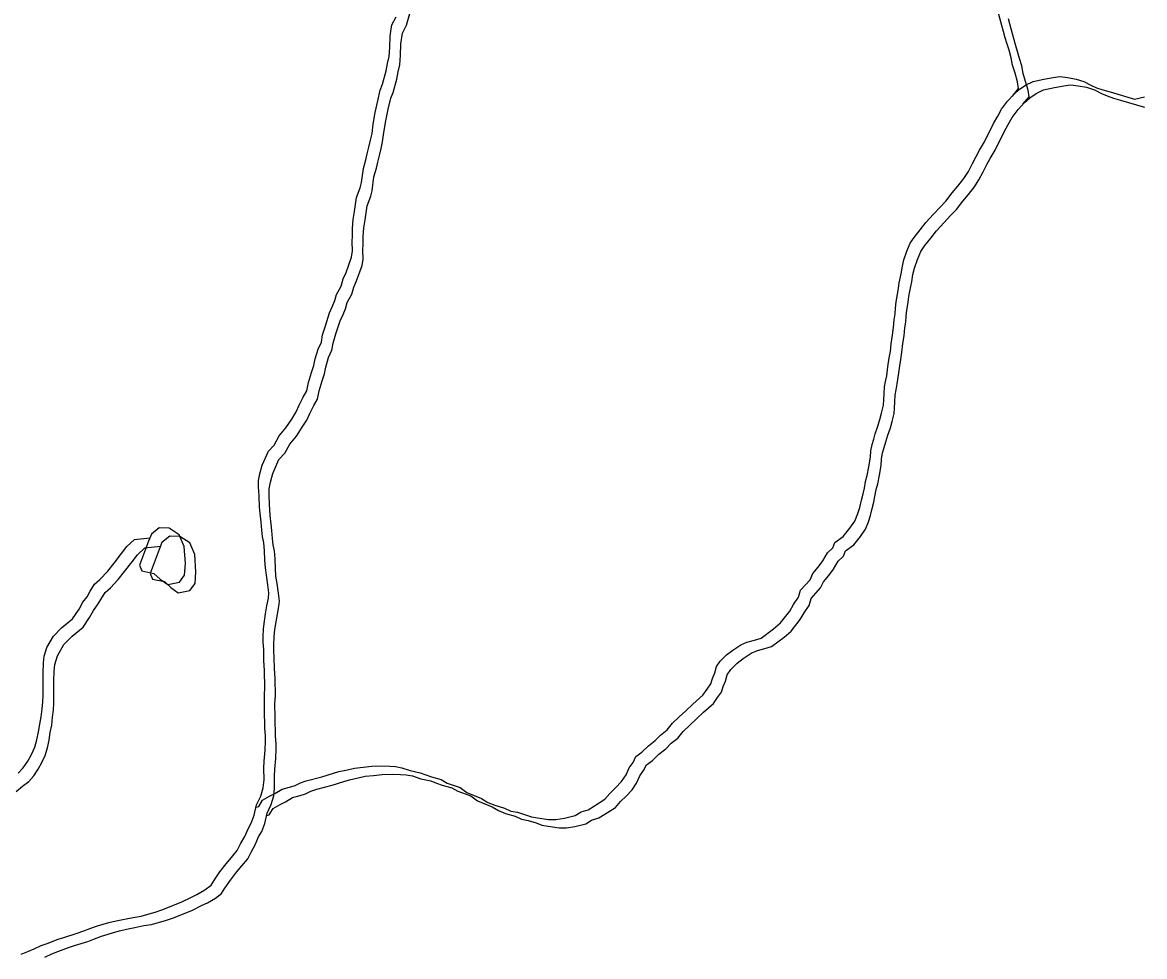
# Model space of a CAD drawing. Extents: x -21.1 to 50.3, y -4.9 to 22.1.
# Drawn here: x 49.235 to 50.256, y 15.774 to 16.624 of the extents above; entities that cross this region are included whole.
import ezdxf

# ---------------------------------------------------------------- set-up
doc = ezdxf.new("R2010")
doc.units = 0
doc.layers.add('GM_X_Minor_River', color=7, linetype='Continuous')

msp = doc.modelspace()

# ---------------------------------------------------------------- linework, layer by layer
at = {"layer": 'GM_X_Minor_River'}
msp.add_line((50.2472, 16.5538), (50.2563, 16.5561), dxfattribs=at)
for points in [[(50.136, 16.5567), (50.1415, 16.5635), (50.1407, 16.5696), (50.1384, 16.5775), (50.1361, 16.5847), (50.1349, 16.5916), (50.133, 16.5984), (50.131, 16.6049), (50.1295, 16.6098), (50.1279, 16.6155), (50.1264, 16.6208), (50.1229, 16.6344)], [(49.456, 16.0856), (49.4571, 16.0928), (49.4586, 16.0997), (49.4589, 16.1046), (49.4581, 16.1118), (49.4569, 16.1206), (49.4558, 16.1274), (49.4553, 16.1342), (49.4549, 16.143), (49.4545, 16.1502), (49.4533, 16.1559), (49.4525, 16.1616), (49.4521, 16.1688), (49.4513, 16.1745), (49.4505, 16.1825), (49.4501, 16.1927), (49.4496, 16.2011), (49.4496, 16.2068), (49.4507, 16.2129), (49.453, 16.2208), (49.4586, 16.2334), (49.4639, 16.2391), (49.4684, 16.2475), (49.4745, 16.2548), (49.4798, 16.2628), (49.4839, 16.2693), (49.4865, 16.2753), (49.4903, 16.2826), (49.4937, 16.2883), (49.4952, 16.2959), (49.4978, 16.305), (49.5, 16.3115), (49.5011, 16.3176), (49.5038, 16.3263), (49.5068, 16.3328), (49.5079, 16.3393), (49.5105, 16.3477), (49.5142, 16.3595), (49.5169, 16.3655), (49.5191, 16.3705), (49.5206, 16.3762), (49.5248, 16.3838), (49.5266, 16.3903), (49.5293, 16.396), (49.5341, 16.4101), (49.5352, 16.4158), (49.5348, 16.4241), (49.5352, 16.4295), (49.5351, 16.4363), (49.5358, 16.4443), (49.5369, 16.4515), (49.5388, 16.4644), (49.5421, 16.4732), (49.5433, 16.4781), (49.5451, 16.4907), (49.5473, 16.4987), (49.5484, 16.504), (49.5499, 16.5101), (49.5514, 16.5166), (49.5529, 16.5226), (49.554, 16.531), (49.5558, 16.5416), (49.5581, 16.5523), (49.5603, 16.5622), (49.5625, 16.5675), (49.5659, 16.5797), (49.567, 16.5862), (49.5685, 16.5926), (49.5692, 16.601), (49.5695, 16.6116), (49.571, 16.6215), (49.5748, 16.6287)], [(49.4656, 16.0781), (49.4667, 16.0853), (49.4682, 16.0922), (49.4686, 16.0971), (49.4678, 16.1043), (49.4666, 16.1131), (49.4654, 16.1199), (49.465, 16.1267), (49.4646, 16.1355), (49.4641, 16.1427), (49.463, 16.1484), (49.4622, 16.1541), (49.4617, 16.1613), (49.461, 16.167), (49.4601, 16.175), (49.4597, 16.1852), (49.4593, 16.1936), (49.4592, 16.1993), (49.4604, 16.2053), (49.4626, 16.2133), (49.4682, 16.2259), (49.4735, 16.2316), (49.4781, 16.24), (49.4841, 16.2473), (49.4894, 16.2553), (49.4935, 16.2618), (49.4962, 16.2678), (49.4999, 16.2751), (49.5033, 16.2808), (49.5048, 16.2884), (49.5074, 16.2975), (49.5097, 16.304), (49.5108, 16.3101), (49.5134, 16.3188), (49.5164, 16.3253), (49.5175, 16.3318), (49.5201, 16.3402), (49.5239, 16.352), (49.5265, 16.358), (49.5288, 16.363), (49.5302, 16.3687), (49.5344, 16.3763), (49.5363, 16.3828), (49.5389, 16.3885), (49.5438, 16.4026), (49.5449, 16.4083), (49.5444, 16.4166), (49.5448, 16.422), (49.5448, 16.4288), (49.5455, 16.4368), (49.5466, 16.444), (49.5484, 16.4569), (49.5518, 16.4657), (49.5529, 16.4706), (49.5547, 16.4832), (49.557, 16.4912), (49.5581, 16.4965), (49.5596, 16.5026), (49.5611, 16.5091), (49.5625, 16.5151), (49.5636, 16.5235), (49.5655, 16.5341), (49.5677, 16.5448), (49.5699, 16.5547), (49.5722, 16.56), (49.5755, 16.5722), (49.5766, 16.5787), (49.5781, 16.5851), (49.5788, 16.5935), (49.5792, 16.6041), (49.5806, 16.614), (49.5844, 16.6212), (49.5874, 16.6319)], [(50.1456, 16.5492), (50.1512, 16.556), (50.1504, 16.5621), (50.148, 16.57), (50.1457, 16.5772), (50.1445, 16.5841), (50.1426, 16.5909), (50.1407, 16.5974), (50.1391, 16.6023), (50.1375, 16.608), (50.136, 16.6133), (50.1325, 16.6269)], [(50.0071, 16.2338), (50.0082, 16.2395), (50.0097, 16.2444), (50.0112, 16.2494), (50.0131, 16.2555), (50.0153, 16.2623), (50.0168, 16.268), (50.0187, 16.2753), (50.019, 16.2802), (50.0194, 16.2859), (50.0197, 16.292), (50.0204, 16.2969), (50.0216, 16.3022), (50.0227, 16.3102), (50.0238, 16.3186), (50.0249, 16.3243), (50.0256, 16.3311), (50.0267, 16.3391), (50.0278, 16.346), (50.0285, 16.3532), (50.0292, 16.3585), (50.0296, 16.3638), (50.0303, 16.3695), (50.0314, 16.3764), (50.0322, 16.3817), (50.0329, 16.3866), (50.0347, 16.395), (50.0358, 16.4019), (50.0373, 16.4076), (50.04, 16.4155), (50.043, 16.4228), (50.0467, 16.4281), (50.052, 16.435), (50.0573, 16.4415), (50.0641, 16.4491), (50.0702, 16.4556), (50.0755, 16.461), (50.0812, 16.4686), (50.0864, 16.4747), (50.0917, 16.4816), (50.0959, 16.488), (50.0997, 16.4953), (50.103, 16.5018), (50.1061, 16.5075), (50.1106, 16.5151), (50.1189, 16.5318), (50.1226, 16.5383), (50.126, 16.5448), (50.1317, 16.5521), (50.1374, 16.5582), (50.1423, 16.5627), (50.148, 16.5666), (50.1548, 16.57), (50.1647, 16.572), (50.1731, 16.5736), (50.1791, 16.5744), (50.1864, 16.5736), (50.194, 16.5722), (50.2012, 16.5699), (50.2074, 16.5665), (50.2127, 16.5643), (50.2184, 16.5624), (50.2249, 16.5605), (50.2472, 16.5538)], [(50.0167, 16.2263), (50.0178, 16.232), (50.0193, 16.2369), (50.0208, 16.2419), (50.0227, 16.248), (50.0249, 16.2548), (50.0264, 16.2605), (50.0283, 16.2678), (50.0287, 16.2727), (50.029, 16.2784), (50.0293, 16.2845), (50.0301, 16.2894), (50.0312, 16.2947), (50.0323, 16.3027), (50.0334, 16.3111), (50.0345, 16.3168), (50.0352, 16.3236), (50.0363, 16.3316), (50.0374, 16.3385), (50.0381, 16.3457), (50.0389, 16.351), (50.0392, 16.3563), (50.04, 16.362), (50.0411, 16.3689), (50.0418, 16.3742), (50.0425, 16.3791), (50.0444, 16.3875), (50.0455, 16.3944), (50.047, 16.4001), (50.0496, 16.408), (50.0526, 16.4153), (50.0564, 16.4206), (50.0617, 16.4275), (50.067, 16.434), (50.0738, 16.4416), (50.0798, 16.4481), (50.0851, 16.4535), (50.0908, 16.4611), (50.0961, 16.4672), (50.1014, 16.4741), (50.1055, 16.4805), (50.1093, 16.4878), (50.1127, 16.4943), (50.1157, 16.5), (50.1202, 16.5076), (50.1285, 16.5243), (50.1323, 16.5308), (50.1357, 16.5373), (50.1413, 16.5446), (50.147, 16.5507), (50.1519, 16.5552), (50.1576, 16.5591), (50.1644, 16.5625), (50.1743, 16.5645), (50.1827, 16.5661), (50.1888, 16.5668), (50.196, 16.5661), (50.2036, 16.5647), (50.2109, 16.5624), (50.217, 16.559), (50.2223, 16.5568), (50.2281, 16.5549), (50.2345, 16.553), (50.2563, 16.5465)], [(49.4473, 15.9095), (49.4497, 15.9101), (49.4531, 15.9158), (49.4596, 15.9196), (49.4645, 15.9219), (49.471, 15.9258), (49.4778, 15.9277), (49.4828, 15.9293), (49.4877, 15.9316), (49.493, 15.9335), (49.5071, 15.937), (49.5177, 15.9405), (49.5227, 15.942), (49.5306, 15.9436), (49.5371, 15.9451), (49.5447, 15.9459), (49.5527, 15.9467), (49.5618, 15.9472), (49.5691, 15.9468), (49.5744, 15.9465), (49.5801, 15.9454), (49.5877, 15.9428), (49.5969, 15.9409), (49.6018, 15.939), (49.6072, 15.9372), (49.6159, 15.9346), (49.6213, 15.9315), (49.6331, 15.9274), (49.6392, 15.9229), (49.6526, 15.9173), (49.6583, 15.9139), (49.6648, 15.9113), (49.6736, 15.9087), (49.6793, 15.906), (49.6854, 15.9049), (49.6926, 15.9027), (49.698, 15.9008), (49.7037, 15.8997), (49.7136, 15.8982), (49.7204, 15.8983), (49.7281, 15.8995), (49.7379, 15.9018), (49.7432, 15.9052), (49.7497, 15.9072), (49.7554, 15.9106), (49.7649, 15.9168), (49.7694, 15.9221), (49.7747, 15.9271), (49.78, 15.9328), (49.7842, 15.9389), (49.7872, 15.9454), (49.7906, 15.9503), (49.7932, 15.9557), (49.7985, 15.9595), (49.8046, 15.9652), (49.8106, 15.9702), (49.8156, 15.9752), (49.8216, 15.9798), (49.8265, 15.9859), (49.8326, 15.9916), (49.8387, 15.9973), (49.8451, 16.0034), (49.8542, 16.0115), (49.858, 16.0168), (49.8614, 16.0218), (49.8628, 16.0267), (49.8651, 16.0317), (49.8666, 16.0374), (49.87, 16.0423), (49.8757, 16.0481), (49.8814, 16.0523), (49.8886, 16.0572), (49.8943, 16.0596), (49.9011, 16.0615), (49.9072, 16.0634), (49.9186, 16.0718), (49.925, 16.0772), (49.9333, 16.0879), (49.9367, 16.094), (49.9412, 16.1005), (49.9431, 16.1069), (49.9518, 16.1165), (49.9544, 16.1222), (49.9593, 16.1279), (49.9635, 16.1336), (49.9676, 16.1409), (49.9726, 16.1455), (49.9744, 16.1504), (49.982, 16.1558), (49.9881, 16.1634), (49.9926, 16.1699), (49.9952, 16.1767), (49.9971, 16.1824), (49.9986, 16.1889), (50.0001, 16.1946), (50.0012, 16.1999), (50.0023, 16.206), (50.0038, 16.2114), (50.0053, 16.2193), (50.0067, 16.2281), (50.0071, 16.2338)], [(49.457, 15.902), (49.4594, 15.9026), (49.4628, 15.9083), (49.4692, 15.9121), (49.4742, 15.9144), (49.4806, 15.9183), (49.4875, 15.9202), (49.4924, 15.9218), (49.4973, 15.9241), (49.5026, 15.926), (49.5167, 15.9295), (49.5273, 15.933), (49.5323, 15.9345), (49.5403, 15.9361), (49.5467, 15.9376), (49.5543, 15.9384), (49.5623, 15.9392), (49.5715, 15.9397), (49.5787, 15.9393), (49.584, 15.939), (49.5897, 15.9379), (49.5974, 15.9353), (49.6065, 15.9334), (49.6115, 15.9315), (49.6168, 15.9297), (49.6256, 15.9271), (49.6309, 15.924), (49.6428, 15.9199), (49.6489, 15.9154), (49.6622, 15.9098), (49.668, 15.9064), (49.6744, 15.9038), (49.6832, 15.9012), (49.6889, 15.8985), (49.695, 15.8974), (49.7023, 15.8952), (49.7076, 15.8933), (49.7133, 15.8922), (49.7232, 15.8907), (49.7301, 15.8908), (49.7377, 15.892), (49.7476, 15.8943), (49.7529, 15.8977), (49.7593, 15.8997), (49.765, 15.9031), (49.7745, 15.9093), (49.7791, 15.9146), (49.7844, 15.9196), (49.7897, 15.9253), (49.7938, 15.9314), (49.7968, 15.9379), (49.8002, 15.9428), (49.8028, 15.9482), (49.8082, 15.952), (49.8142, 15.9577), (49.8203, 15.9627), (49.8252, 15.9677), (49.8313, 15.9723), (49.8362, 15.9784), (49.8422, 15.9841), (49.8483, 15.9898), (49.8547, 15.9959), (49.8638, 16.004), (49.8676, 16.0093), (49.871, 16.0143), (49.8725, 16.0192), (49.8747, 16.0242), (49.8762, 16.0299), (49.8796, 16.0348), (49.8853, 16.0406), (49.891, 16.0448), (49.8982, 16.0497), (49.9039, 16.0521), (49.9107, 16.054), (49.9168, 16.0559), (49.9282, 16.0643), (49.9346, 16.0697), (49.9429, 16.0804), (49.9463, 16.0865), (49.9509, 16.093), (49.9527, 16.0994), (49.9614, 16.109), (49.9641, 16.1147), (49.969, 16.1204), (49.9731, 16.1261), (49.9773, 16.1334), (49.9822, 16.138), (49.9841, 16.1429), (49.9917, 16.1483), (49.9977, 16.1559), (50.0022, 16.1624), (50.0049, 16.1692), (50.0067, 16.1749), (50.0082, 16.1814), (50.0097, 16.1871), (50.0108, 16.1924), (50.0119, 16.1985), (50.0134, 16.2039), (50.0149, 16.2118), (50.0164, 16.2206), (50.0167, 16.2263)], [(49.2307, 15.9404), (49.2353, 15.9454), (49.2394, 15.9515), (49.2428, 15.9576), (49.2458, 15.964), (49.2477, 15.9709), (49.2492, 15.9781), (49.2503, 15.985), (49.2517, 15.9918), (49.2525, 15.999), (49.2532, 16.0055), (49.2535, 16.0116), (49.2534, 16.0317), (49.2538, 16.0408), (49.2545, 16.0469), (49.2567, 16.0549), (49.2628, 16.0652), (49.2703, 16.0728), (49.2802, 16.0809), (49.2862, 16.0896), (49.2896, 16.0961), (49.2934, 16.1011), (49.2964, 16.106), (49.3002, 16.1125), (49.3051, 16.1167), (49.3123, 16.1243), (49.318, 16.1316), (49.3248, 16.1404), (49.3297, 16.1468), (49.3365, 16.153), (49.3507, 16.1547)], [(49.3413, 16.1298), (49.3432, 16.1245), (49.3543, 16.1223), (49.36, 16.1171), (49.3669, 16.1122), (49.3775, 16.1142), (49.3823, 16.1207), (49.383, 16.1313), (49.382, 16.1469), (49.3774, 16.1575), (49.3682, 16.1634), (49.3591, 16.1637), (49.352, 16.158), (49.3494, 16.1515)], [(49.3509, 16.1223), (49.3529, 16.117), (49.3639, 16.1148), (49.3696, 16.1096), (49.3765, 16.1047), (49.3871, 16.1067), (49.392, 16.1132), (49.3926, 16.1238), (49.3917, 16.1394), (49.387, 16.15), (49.3778, 16.1559), (49.3687, 16.1562), (49.3616, 16.1504), (49.359, 16.144)], [(49.229, 15.9237), (49.2347, 15.9287), (49.2403, 15.9329), (49.2449, 15.9379), (49.249, 15.944), (49.2524, 15.9501), (49.2554, 15.9565), (49.2573, 15.9634), (49.2588, 15.9706), (49.2599, 15.9775), (49.2614, 15.9843), (49.2621, 15.9915), (49.2628, 15.998), (49.2632, 16.0041), (49.2631, 16.0242), (49.2634, 16.0333), (49.2641, 16.0394), (49.2664, 16.0474), (49.2724, 16.0577), (49.28, 16.0653), (49.2898, 16.0733), (49.2958, 16.0821), (49.2992, 16.0886), (49.303, 16.0936), (49.306, 16.0985), (49.3098, 16.105), (49.3147, 16.1092), (49.3219, 16.1168), (49.3276, 16.1241), (49.3344, 16.1329), (49.3393, 16.1393), (49.3461, 16.1455), (49.3603, 16.1472)], [(49.3494, 16.1515), (49.3413, 16.1298)], [(49.359, 16.144), (49.3509, 16.1223)], [(49.2335, 15.7756), (49.2396, 15.7782), (49.2453, 15.7806), (49.2518, 15.7836), (49.2571, 15.7856), (49.267, 15.7894), (49.2723, 15.791), (49.2844, 15.7948), (49.2905, 15.7971), (49.297, 15.7995), (49.303, 15.8014), (49.308, 15.8029), (49.3133, 15.8045), (49.3198, 15.806), (49.3274, 15.8076), (49.3354, 15.8092), (49.3426, 15.8103), (49.3563, 15.8142), (49.3616, 15.8161), (49.3791, 15.8231), (49.3885, 15.8277), (49.3935, 15.83), (49.4007, 15.8342), (49.4064, 15.8384), (49.4094, 15.8434), (49.4143, 15.8506), (49.42, 15.8579), (49.4249, 15.8636), (49.4302, 15.8701), (49.4332, 15.8762), (49.437, 15.8827), (49.44, 15.8899), (49.443, 15.8949), (49.4456, 15.9021), (49.4478, 15.9116), (49.4516, 15.9196), (49.4538, 15.9272), (49.4546, 15.9344), (49.4545, 15.9451), (49.4548, 15.9515), (49.4556, 15.9614), (49.4559, 15.9698), (49.4559, 15.9747), (49.4554, 15.9815), (49.455, 15.9986), (49.4549, 16.0115), (49.4552, 16.0184), (49.4551, 16.034), (49.4543, 16.0431), (49.4543, 16.0529), (49.4539, 16.0598), (49.4538, 16.0647), (49.4542, 16.0719), (49.4549, 16.0788), (49.456, 16.0856)], [(49.2549, 15.7731), (49.2614, 15.7761), (49.2667, 15.7781), (49.2766, 15.7819), (49.2819, 15.7835), (49.2941, 15.7873), (49.3001, 15.7896), (49.3066, 15.792), (49.3127, 15.7939), (49.3176, 15.7954), (49.3229, 15.797), (49.3294, 15.7985), (49.337, 15.8001), (49.345, 15.8017), (49.3522, 15.8028), (49.3659, 15.8067), (49.3712, 15.8086), (49.3887, 15.8156), (49.3982, 15.8202), (49.4031, 15.8225), (49.4103, 15.8267), (49.416, 15.8309), (49.419, 15.8359), (49.4239, 15.8431), (49.4296, 15.8504), (49.4345, 15.8561), (49.4398, 15.8626), (49.4428, 15.8687), (49.4466, 15.8752), (49.4496, 15.8824), (49.4526, 15.8874), (49.4552, 15.8946), (49.4575, 15.9041), (49.4612, 15.9121), (49.4635, 15.9197), (49.4642, 15.9269), (49.4641, 15.9376), (49.4645, 15.944), (49.4652, 15.9539), (49.4655, 15.9623), (49.4655, 15.9672), (49.4651, 15.974), (49.4646, 15.9911), (49.4645, 16.004), (49.4649, 16.0109), (49.4648, 16.0265), (49.464, 16.0356), (49.4639, 16.0454), (49.4635, 16.0523), (49.4635, 16.0572), (49.4638, 16.0644), (49.4645, 16.0713), (49.4656, 16.0781)]]:
    msp.add_lwpolyline(points, dxfattribs=at)

doc.saveas('drawing.dxf')
